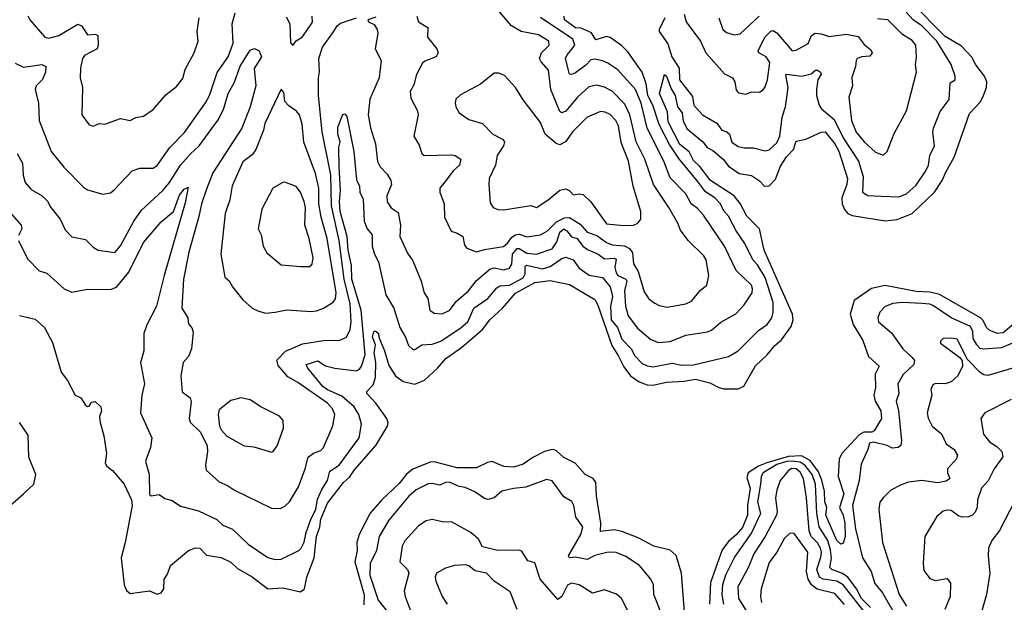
# Model space of a CAD drawing. Extents: x 1268547 to 1425625, y 515768 to 616754.
# Tile 328 of 507: x 1355075 to 1360160, y 570915 to 573926. Entities that reach past the tile are written whole.
import ezdxf

# ---------------------------------------------------------------- set-up
doc = ezdxf.new("R2010")
doc.units = 0

msp = doc.modelspace()

# ---------------------------------------------------------------- linework, layer by layer
at = {"layer": '0CON10XD'}
for points in [[(1355075, 572397.5), (1355155, 572377.8), (1355204, 572335), (1355245, 572257.5), (1355288.9, 572105), (1355322, 572062), (1355361.2, 571985), (1355391.2, 571971.2), (1355415, 571933.3), (1355425, 571927.5), (1355435, 571930), (1355445, 571950), (1355465, 571952.5), (1355493.8, 571925), (1355497.5, 571905), (1355488, 571875), (1355490, 571845), (1355509.2, 571775), (1355524.2, 571685), (1355515.8, 571635), (1355525, 571618), (1355555, 571596.4), (1355615.4, 571525), (1355652.7, 571445), (1355656.1, 571415), (1355620, 571225), (1355598.8, 571145), (1355615.2, 571005), (1355626.6, 570976.6), (1355645, 570961.6), (1355745, 570973.7), (1355785, 570957.8), (1355805, 570964.1), (1355819.1, 570985), (1355820.5, 571035), (1355838.8, 571061.2), (1355854.3, 571105.7), (1355947.8, 571182.2), (1355982.6, 571197.4), (1356005, 571194.4), (1356039.4, 571159.4), (1356115, 571147.1), (1356165, 571122.1), (1356200.8, 571090.8), (1356275, 571046.7), (1356356.2, 570985), (1356435, 570989.7), (1356525, 570970), (1356546.7, 570985), (1356558.5, 571045), (1356596.5, 571145), (1356608.4, 571255), (1356625.6, 571305), (1356631, 571345), (1356665, 571428.4), (1356747.6, 571535), (1356778, 571562), (1356805, 571600.3), (1356915.2, 571724.8), (1356975.4, 571825), (1356978.5, 571845), (1356971.1, 571865), (1356915.3, 571945.2), (1356868, 571995), (1356868.8, 572005), (1356901.3, 572038.7), (1356912.2, 572077.7), (1356914.9, 572155), (1356905.4, 572205), (1356912.5, 572245), (1356896.4, 572285), (1356901.7, 572308.3), (1356905, 572316), (1356915, 572316.7), (1356928.2, 572305), (1356930, 572285), (1356959.6, 572215), (1356981.3, 572138.7), (1357015.4, 572085.4), (1357055, 572055.9), (1357115, 572042.2), (1357165, 572063.1), (1357232.7, 572125), (1357276.5, 572175), (1357357.5, 572232.5), (1357465, 572324.7), (1357503.6, 572375), (1357568, 572435), (1357635, 572513.1), (1357735, 572567.8), (1357815, 572577.9), (1357915, 572556.9), (1358045, 572480.4), (1358060.9, 572450.9), (1358133.1, 572243.1), (1358167.3, 572187.3), (1358195, 572132.5), (1358229.7, 572085), (1358274, 572054), (1358315, 572038.7), (1358345, 572037.8), (1358415, 572052.2), (1358505, 572057.3), (1358565, 572067.7), (1358639.6, 572049.6), (1358685, 572025.4), (1358711.9, 572018.1), (1358785, 572018.1), (1358815, 572032.9), (1358875, 572137.5), (1358935.9, 572194.1), (1358975, 572243.1), (1359009.1, 572270.9), (1359058.6, 572341.4), (1359070.4, 572375), (1359065.5, 572405), (1358919.3, 572735), (1358895.5, 572844.5), (1358830.9, 572910.9), (1358795.7, 572975.7), (1358764.3, 573015), (1358642.4, 573095), (1358588.2, 573168.2), (1358555, 573199.3), (1358533, 573243), (1358485, 573282), (1358425, 573398.1), (1358420.6, 573450.6), (1358379.2, 573545), (1358405, 573642.5), (1358415, 573634), (1358439.2, 573569.2), (1358460, 573535), (1358471.9, 573475), (1358497, 573445), (1358502, 573402), (1358522.1, 573362.1), (1358603.3, 573295), (1358625, 573265.7), (1358655, 573250.8), (1358707.6, 573205), (1358735, 573168.8), (1358790.8, 573130.8), (1358855, 573120.7), (1358895, 573093.6), (1358922.2, 573065), (1358945, 573067.6), (1358978.3, 573101.7), (1359005, 573170), (1359035, 573217.1), (1359072, 573255), (1359085, 573298), (1359135, 573308.8), (1359214.4, 573345.6), (1359235, 573346.2), (1359284.7, 573285), (1359305, 573247.1), (1359349.8, 573105), (1359347, 573075), (1359320.4, 573005), (1359321.9, 572975), (1359335, 572944.6), (1359352.3, 572925), (1359374.2, 572915), (1359545, 572887.3), (1359606.6, 572893.4), (1359685, 572925.2), (1359799.5, 573035), (1359839.1, 573095), (1359858.5, 573138.5), (1359901.7, 573215), (1359979.5, 573440.5), (1360035, 573500), (1360049.7, 573525), (1360068.4, 573575), (1360069.6, 573605), (1360057.8, 573635), (1360012.5, 573692.5), (1359992.1, 573732.1), (1359938.6, 573788.6), (1359855, 573838.5), (1359680.3, 574015)], [(1357955.1, 573524.9), (1357895, 573454.1), (1357875, 573444.6), (1357865, 573451.1), (1357818.1, 573565), (1357806, 573665), (1357767.6, 573707.6), (1357759.3, 573725), (1357769.2, 573755), (1357810, 573795), (1357807.3, 573815), (1357755, 573847.2), (1357665, 573865.4), (1357614.6, 573895), (1357535, 573989.4)], [(1355052.3, 573702.3), (1355095, 573681.4), (1355190, 573695), (1355210.8, 573685), (1355208.9, 573655), (1355193, 573617), (1355160, 573585), (1355154.6, 573565), (1355171.8, 573495), (1355176.4, 573405), (1355238.2, 573245), (1355303.8, 573163.8), (1355405, 573060), (1355425, 573047.1), (1355505, 573023.8), (1355545, 573032), (1355563.5, 573046.5), (1355656.2, 573145), (1355695, 573158.8), (1355765, 573158.5), (1355785, 573173.1), (1355851.2, 573265), (1355927.2, 573342.8), (1356035, 573497.1), (1356056.1, 573533.9), (1356095, 573652.5), (1356151.2, 573735), (1356178.2, 573805), (1356172.9, 573905), (1356187.6, 573962.4)], [(1355069.1, 572785), (1355115, 572690.8), (1355175, 572628.8), (1355215, 572615.8), (1355305, 572534.5), (1355345, 572517.5), (1355425.8, 572534.2), (1355545, 572531.3), (1355575, 572543.8), (1355638.4, 572621.6), (1355715, 572774.4), (1355805, 572881.9), (1355868.9, 572935), (1355900.1, 573019.9), (1355925, 573050), (1355945, 573060), (1355929.7, 572979.7), (1355820.5, 572605), (1355781.5, 572445), (1355731.1, 572348.9), (1355716.5, 572305), (1355716.5, 572215), (1355699.5, 572155), (1355720.6, 572045), (1355705.6, 571985), (1355698.9, 571895), (1355757.8, 571765), (1355750.5, 571715), (1355725.5, 571645), (1355744.6, 571575), (1355745, 571472.5), (1355755, 571466.2), (1355795, 571472), (1355825, 571452.5), (1355861.9, 571441.9), (1355905, 571412), (1355998.7, 571388.7), (1356092.5, 571342.5), (1356125, 571314.5), (1356173.5, 571293.5), (1356255, 571216.4), (1356356.6, 571146.6), (1356395, 571136.4), (1356425, 571137.5), (1356516.2, 571183.8), (1356529.2, 571195), (1356544, 571226), (1356554.4, 571275.6), (1356581.2, 571348.8), (1356605.1, 571395), (1356612.4, 571447.6), (1356635, 571497.9), (1356665, 571544.5), (1356676.5, 571593.5), (1356725, 571623.2), (1356828.8, 571765), (1356840.6, 571835), (1356827.1, 571885), (1356802.9, 571925), (1356739.7, 571980.3), (1356665, 572013.5), (1356640.7, 572030.7), (1356562.8, 572125), (1356554.1, 572145), (1356615, 572162.3), (1356655, 572137.8), (1356702, 572125), (1356815, 572111.6), (1356830.2, 572119.8), (1356841.1, 572135), (1356858.8, 572195), (1356838.1, 572425), (1356790.5, 572585), (1356789.6, 572655), (1356772, 572735), (1356766.4, 572806.4), (1356730.2, 572935), (1356726.7, 572986.7), (1356732.8, 573045), (1356725.5, 573165.5), (1356723.2, 573266.8), (1356730, 573295), (1356717.7, 573335), (1356718.7, 573371.3), (1356743.2, 573436.8), (1356755, 573438.9), (1356765, 573425.8), (1356800.9, 573245), (1356815, 573098.8), (1356829.3, 573065), (1356831.2, 573035), (1356848.2, 572998.2), (1356854.8, 572885), (1356870.5, 572845), (1356894.7, 572814.7), (1356896.1, 572755), (1356907.2, 572715), (1356928.6, 572675), (1356965.9, 572505), (1357007.1, 572435), (1357038.2, 572335), (1357067.3, 572285), (1357082.8, 572242.8), (1357105, 572222), (1357115, 572222), (1357152, 572245), (1357205, 572249.3), (1357250.8, 572265), (1357355.9, 572335), (1357389.5, 572365), (1357420.4, 572435), (1357493.2, 572485), (1357538.9, 572541.1), (1357555, 572550), (1357605, 572554.8), (1357675, 572592.6), (1357685, 572611.9), (1357685, 572650), (1357691.7, 572658.3), (1357775, 572638.5), (1357815, 572650.6), (1357875, 572692.5), (1357895, 572698.7), (1357932.7, 572685), (1357965, 572641.2), (1358015.7, 572605.7), (1358085, 572594.6), (1358124.7, 572545), (1358137.2, 572495), (1358127.2, 572445), (1358130.3, 572375), (1358161.9, 572335), (1358184.9, 572274.9), (1358234, 572224), (1358250.9, 572190.9), (1358290, 572150), (1358315, 572137.2), (1358345, 572131.6), (1358445, 572151.6), (1358495, 572140.8), (1358555, 572142.3), (1358735, 572186), (1358785, 572214.6), (1358890.2, 572319.8), (1358935, 572351.2), (1358959.6, 572385), (1358966.5, 572415), (1358965.8, 572464.2), (1358925, 572594), (1358885, 572659.6), (1358861.9, 572685), (1358819.7, 572769.7), (1358774.8, 572834.8), (1358735, 572911.2), (1358709.5, 572939.5), (1358693.6, 572975), (1358665, 573005.8), (1358617.2, 573037.2), (1358575, 573091.4), (1358478.9, 573208.9), (1358431.4, 573281.4), (1358377.1, 573385), (1358345.4, 573485), (1358319.2, 573535), (1358309.8, 573595), (1358290.2, 573655), (1358215, 573760), (1358182.6, 573792.6), (1358124.7, 573834.7), (1358105, 573839.2), (1358051.3, 573821.3), (1358027.7, 573857.7), (1357975, 573881.7), (1357944.9, 573884.9), (1357888.9, 573925), (1357887.5, 573945)], [(1355116.9, 573946.9), (1355127.5, 573925), (1355205, 573835.8), (1355225, 573831.5), (1355277.1, 573845), (1355375, 573903.3), (1355394.6, 573894.6), (1355425, 573848), (1355465, 573851.1), (1355478.6, 573845), (1355480, 573795), (1355474.7, 573775.3), (1355409.7, 573740.3), (1355399.6, 573725), (1355390, 573675), (1355386.9, 573625), (1355399.2, 573575), (1355395.8, 573435), (1355433.2, 573383.2), (1355455, 573375.8), (1355485, 573390), (1355515, 573386), (1355595, 573416), (1355645, 573404.6), (1355675, 573421.4), (1355715, 573428), (1355765, 573462), (1355831.2, 573538.8), (1355885, 573580.8), (1355917.3, 573622.7), (1355930.6, 573669.4), (1355976.7, 573755), (1355996.5, 573815), (1355991.1, 573865), (1356001.9, 573935)], [(1356040.8, 573050.8), (1356013.6, 572975), (1356000.9, 572909.1), (1355948.8, 572725), (1355921.1, 572585), (1355912.3, 572435), (1355943.1, 572385), (1355947.5, 572355), (1355964.4, 572334.4), (1355971.9, 572311.9), (1355962.3, 572225), (1355947.3, 572185), (1355918.8, 572155), (1355907.1, 572085), (1355915, 572002.5), (1355955, 571972.5), (1355960.5, 571950.5), (1355951, 571865), (1355955.5, 571845.5), (1356008.9, 571795), (1356043.9, 571723.9), (1356045.8, 571694.2), (1356034.2, 571624.2), (1356038.8, 571598.8), (1356105, 571538.1), (1356148.8, 571518.8), (1356185, 571494.6), (1356375, 571401.9), (1356420.3, 571399.7), (1356445, 571412.5), (1356468, 571435), (1356515, 571511.2), (1356550, 571605), (1356564.7, 571665.3), (1356593.2, 571686.8), (1356630.7, 571699.3), (1356645, 571715.8), (1356692.3, 571827.7), (1356702, 571885), (1356690.7, 571915), (1356664, 571945), (1356511.7, 572051.7), (1356460.3, 572080.3), (1356409.6, 572139.6), (1356403.1, 572166.9), (1356447.6, 572212.4), (1356535, 572250.9), (1356645, 572268), (1356729.3, 572269.3), (1356763.5, 572285), (1356781.6, 572325), (1356786.2, 572365), (1356782.3, 572457.7), (1356750.8, 572585), (1356725.1, 572785), (1356686, 572965), (1356681.2, 573125), (1356637.4, 573347.4), (1356618.8, 573535), (1356617.6, 573625), (1356623.6, 573656.4), (1356619.7, 573725), (1356639.1, 573785), (1356695, 573863.3), (1356714.7, 573895), (1356731.3, 573908.7), (1356813.9, 573936.1)], [(1356451.7, 573941.7), (1356470, 573905), (1356473, 573807), (1356485, 573792.5), (1356503.3, 573816.7), (1356535, 573838), (1356587.3, 573912.7), (1356585.5, 573945)], [(1356915, 573940), (1356873.3, 573925), (1356876.7, 573915), (1356905, 573900.6), (1356921.5, 573875), (1356924.5, 573855), (1356910.9, 573775), (1356941.5, 573715), (1356931.2, 573625), (1356883.1, 573515), (1356875.3, 573434.7), (1356886.6, 573366.6), (1356912.3, 573285), (1356922.9, 573192.9), (1356936.5, 573166.5), (1356972.5, 573127.5), (1356991.8, 573095), (1356995.4, 573075), (1356970.5, 573015), (1356973.3, 572985), (1356993.8, 572953.8), (1357030, 572930), (1357041.5, 572865), (1357038.9, 572805), (1357078.8, 572718.8), (1357105, 572680), (1357148.2, 572575), (1357164.6, 572515), (1357183.2, 572485), (1357193.4, 572425), (1357215, 572408.8), (1357255, 572405.4), (1357295, 572422.5), (1357330, 572470), (1357393.8, 572525), (1357435, 572577.5), (1357502.8, 572637.2), (1357525, 572643.5), (1357575, 572632.7), (1357605, 572641.3), (1357617.4, 572662.6), (1357619.7, 572715), (1357645, 572744.2), (1357655, 572744.1), (1357695, 572719.5), (1357745, 572715.2), (1357825, 572742), (1357848.6, 572778.6), (1357865, 572827.8), (1357885, 572844.8), (1357900.5, 572835), (1357925, 572803.4), (1357955, 572795.9), (1357984.3, 572755), (1358007.7, 572737.7), (1358062.7, 572715), (1358095, 572690.2), (1358145, 572693.2), (1358155, 572688.2), (1358148.9, 572645), (1358155, 572617.1), (1358165, 572604.4), (1358205.6, 572585.6), (1358210.4, 572575), (1358199.5, 572525), (1358204.3, 572445), (1358217.3, 572395), (1358265, 572331.2), (1358335, 572273.5), (1358375, 572257.9), (1358435, 572262.2), (1358515, 572296.2), (1358627.6, 572312.4), (1358648, 572322), (1358696.3, 572363.7), (1358773.8, 572406.2), (1358817.1, 572452.9), (1358857.1, 572515), (1358860, 572535), (1358853.8, 572555), (1358775, 572630.4), (1358714.7, 572755), (1358606.6, 572916.6), (1358575, 572951.1), (1358542.5, 572975), (1358515.5, 573025.5), (1358435, 573108.2), (1358401.1, 573195), (1358315.2, 573365), (1358285.5, 573495), (1358255, 573565.3), (1358165, 573667.5), (1358112.3, 573702.3), (1358085, 573713.3), (1358045, 573721.3), (1358025, 573718.8), (1357998.5, 573691.5), (1357945, 573652.3), (1357925, 573642.2), (1357915.3, 573645.3), (1357894.2, 573725), (1357902.2, 573745), (1357920.5, 573765), (1357941.9, 573795), (1357931.2, 573825), (1357765, 573938.3)], [(1357126.2, 573945), (1357135.5, 573915), (1357182.9, 573885), (1357181.1, 573835), (1357228.9, 573775), (1357236.9, 573755), (1357225.3, 573734.7), (1357167.8, 573712.2), (1357155, 573701.4), (1357125, 573642.5), (1357110.3, 573589.7), (1357091.7, 573555), (1357095, 573520), (1357130, 573455), (1357133.1, 573435), (1357111.2, 573325), (1357137.8, 573277.8), (1357152.2, 573235), (1357164.5, 573224.5), (1357305, 573228.5), (1357325, 573224.5), (1357352.9, 573205), (1357346.2, 573175), (1357314.6, 573145), (1357285, 573104.6), (1357244.5, 573055), (1357245.8, 573034.2), (1357266.9, 572975), (1357269.2, 572905), (1357303.4, 572833.4), (1357335, 572823.3), (1357364.3, 572805), (1357371.5, 572761.5), (1357385, 572745.8), (1357435, 572726.2), (1357475, 572739.3), (1357574.6, 572754.6), (1357595, 572770.4), (1357616.9, 572803.1), (1357634.9, 572815.1), (1357655, 572817), (1357695, 572804.8), (1357765, 572814.8), (1357801.5, 572835), (1357847.7, 572882.3), (1357888.6, 572901.4), (1357915, 572903.4), (1357969.5, 572869.5), (1358005, 572828.5), (1358055, 572811.6), (1358105, 572774.4), (1358135, 572763.1), (1358197.9, 572757.9), (1358224.5, 572744.5), (1358240.6, 572720.6), (1358245.6, 572665), (1358269.1, 572625), (1358300.1, 572520.1), (1358325, 572484.3), (1358355, 572461.1), (1358378.3, 572448.3), (1358419.3, 572440.7), (1358515, 572456.9), (1358545, 572471.4), (1358591.5, 572528.5), (1358624, 572555), (1358634.4, 572605), (1358619.6, 572685), (1358607.5, 572705), (1358527.5, 572785), (1358488.2, 572838.2), (1358474.6, 572875), (1358428, 572955), (1358347.8, 573075), (1358303.5, 573205), (1358259.1, 573295), (1358227, 573435), (1358199.9, 573489.9), (1358135, 573556), (1358095, 573577.6), (1358055, 573588.2), (1358015, 573580), (1357955.1, 573524.9)], [(1358407, 573935), (1358377.6, 573875), (1358378.4, 573865), (1358421.7, 573801.7), (1358442.6, 573735), (1358481.2, 573675), (1358483.4, 573615), (1358549.5, 573529.5), (1358557.5, 573485), (1358600.6, 573435), (1358675, 573391.2), (1358700.8, 573355), (1358727.2, 573347.2), (1358740.9, 573335), (1358753.6, 573293.6), (1358785, 573271.1), (1358816.1, 573263.9), (1358865, 573263.8), (1358925, 573248.5), (1358945, 573254.4), (1358985, 573289.1), (1359000.8, 573325), (1359012.9, 573422.9), (1359030.2, 573475), (1359043.6, 573576.4), (1359031.1, 573638.9), (1359035.6, 573644.4), (1359115, 573634), (1359163.4, 573646.6), (1359185, 573666), (1359195, 573665.2), (1359210.4, 573655), (1359213.8, 573645), (1359197.2, 573615), (1359190, 573565), (1359189.5, 573535), (1359203.2, 573485), (1359216.1, 573465), (1359280.6, 573410.6), (1359328.7, 573315), (1359406.4, 573195), (1359431.4, 573115), (1359426.9, 573035), (1359455, 573017.5), (1359523.7, 573013.6), (1359615, 573011.5), (1359655, 573026.2), (1359705, 573070.9), (1359755, 573145.7), (1359768.8, 573175), (1359775.5, 573225), (1359799.6, 573275), (1359791.2, 573345), (1359794.5, 573365), (1359828.7, 573451.3), (1359875.9, 573514.1), (1359880.9, 573599.1), (1359905.5, 573614.5), (1359905.7, 573634.3), (1359885.5, 573695), (1359811.1, 573815), (1359734.8, 573895), (1359688.9, 573925), (1359653.5, 573965)], [(1358506.7, 573955), (1358517.3, 573915), (1358590.6, 573815), (1358619.2, 573755), (1358715, 573645.7), (1358756, 573626), (1358768, 573605), (1358775, 573562.5), (1358787.3, 573547.3), (1358825, 573542), (1358855, 573554), (1358895, 573551.9), (1358915, 573562.9), (1358925, 573578.8), (1358937.9, 573615), (1358949.2, 573705), (1358930.8, 573735), (1358893.1, 573755), (1358888.4, 573765), (1358924, 573836), (1358955, 573866.1), (1358965, 573870), (1358985, 573857.8), (1359065, 573764.5), (1359085, 573769.4), (1359147, 573803), (1359164.5, 573845), (1359184.1, 573855.9), (1359215, 573853.3), (1359255, 573839.4), (1359345, 573851.6), (1359405, 573838.9), (1359437.1, 573797.1), (1359470.3, 573770.3), (1359477.2, 573755), (1359465, 573737.6), (1359425, 573734.8), (1359400, 573725), (1359394.2, 573715.8), (1359390.9, 573685), (1359372.4, 573627.6), (1359375.3, 573584.7), (1359356.4, 573525), (1359370.2, 573405), (1359394.8, 573344.8), (1359435.7, 573295.7), (1359495, 573241.9), (1359534.1, 573225.9), (1359555.6, 573245), (1359591.2, 573338.8), (1359654.4, 573455), (1359706.2, 573655), (1359701.5, 573695), (1359707.1, 573732.9), (1359703.8, 573795), (1359685, 573818.5), (1359635, 573850), (1359558.9, 573925), (1359505, 573931.4)], [(1358685.2, 573935), (1358706.6, 573875), (1358725, 573859.4), (1358765, 573848.3), (1358796.4, 573853.6), (1358894.7, 573945)], [(1355062.7, 573235), (1355090.3, 573185), (1355092.5, 573122.5), (1355103.6, 573085), (1355135, 573049.4), (1355191.4, 573015), (1355218.9, 572988.9), (1355236.4, 572955), (1355284.7, 572894.7), (1355310.8, 572840.8), (1355345, 572804.4), (1355415, 572790), (1355455, 572750.6), (1355480, 572735), (1355566.4, 572723.6), (1355595, 572757.5), (1355664, 572885), (1355705, 572941.1), (1355815, 573043.5), (1355849, 573085), (1355906.2, 573173.8), (1355956.9, 573233.1), (1356002.9, 573275), (1356101, 573409), (1356127.3, 573462.7), (1356152.7, 573545), (1356185, 573603.1), (1356214.5, 573685.5), (1356265, 573768.4), (1356287, 573777), (1356311.8, 573765), (1356323.5, 573735), (1356285.8, 573674.2), (1356294.7, 573585), (1356265, 573475.5), (1356221.7, 573365), (1356072.6, 573135), (1356040.8, 573050.8)], [(1358195, 572862.7), (1358245, 572863.8), (1358267.5, 572875), (1358283.3, 572895), (1358282.7, 572935), (1358243.4, 573065), (1358218.6, 573195), (1358180.8, 573290.8), (1358168.1, 573378.1), (1358153.6, 573405), (1358125, 573436.5), (1358098.9, 573448.9), (1358075, 573451.2), (1358005, 573423.1), (1357931.4, 573348.6), (1357894.5, 573295.5), (1357865, 573279.7), (1357845, 573286.2), (1357788.2, 573335), (1357765, 573394.2), (1357675, 573511.2), (1357636, 573576), (1357578.3, 573638.3), (1357549.3, 573649.3), (1357525, 573650), (1357455, 573593.8), (1357352.4, 573537.6), (1357327.5, 573515), (1357323.5, 573496.5), (1357327.1, 573475), (1357344.5, 573444.5), (1357395, 573410.8), (1357465, 573390), (1357518.1, 573335), (1357568.2, 573308.2), (1357578.6, 573295), (1357573.1, 573275), (1357540.4, 573225), (1357531.9, 573175), (1357500.5, 573105), (1357497.3, 573075), (1357505, 572980), (1357520, 572955), (1357545, 572945.5), (1357575, 572944.1), (1357715, 572965.7), (1357745, 572956), (1357805, 572994.6), (1357864.1, 573045.9), (1357895, 573052.6), (1357913.4, 573043.4), (1357935, 573020.9), (1357966.6, 573026.6), (1357985, 573022.5), (1358024.5, 572984.5), (1358105, 572871.8), (1358195, 572862.7)], [(1356345, 572410), (1356395, 572414.4), (1356455, 572426.5), (1356578.9, 572418.9), (1356607.9, 572422.1), (1356645, 572435.5), (1356694, 572466), (1356706.8, 572483.2), (1356709, 572515), (1356662.4, 572795), (1356631.5, 572905), (1356620.7, 572975), (1356620.3, 573055), (1356602.1, 573132.1), (1356542.6, 573292.6), (1356534.3, 573385.7), (1356519.4, 573435), (1356505, 573454), (1356465, 573481.2), (1356443.9, 573503.9), (1356439.3, 573549.3), (1356425, 573566.7), (1356340.7, 573389.3), (1356333.9, 573355), (1356295, 573254.5), (1356275, 573227.7), (1356227.9, 573192.1), (1356172.7, 573067.3), (1356160.4, 572995), (1356136.2, 572925), (1356113.9, 572715), (1356134, 572595), (1356156.8, 572576.8), (1356174, 572545), (1356228.3, 572478.3), (1356275.7, 572435.7), (1356305, 572421.2), (1356345, 572410)], [(1356525, 572650), (1356575, 572651.2), (1356585, 572663.3), (1356591.3, 572695), (1356570, 572795), (1356547.5, 572865), (1356550.7, 572955), (1356545, 572986.9), (1356525.2, 573035.2), (1356503.7, 573063.7), (1356445, 573086), (1356435, 573084.2), (1356382.5, 573055), (1356325, 572946.7), (1356306.1, 572846.1), (1356321.9, 572815), (1356332.9, 572755), (1356351.7, 572721.7), (1356425, 572660), (1356525, 572650)], [(1354987.1, 572975), (1355083.1, 572865), (1355085.7, 572845), (1355069.8, 572810.2)], [(1360207.5, 572352.5), (1360155, 572308), (1360125, 572304.1), (1360085, 572320), (1360068.1, 572335), (1360051.1, 572371.1), (1360037.5, 572385), (1359825.1, 572505.1), (1359775, 572518.8), (1359705, 572521.7), (1359545, 572552.3), (1359475, 572537.8), (1359384.6, 572475), (1359364.1, 572405), (1359380.4, 572350.4), (1359428.9, 572268.9), (1359458.2, 572185), (1359514.5, 572135), (1359493.5, 572095), (1359494.2, 572025), (1359486.3, 571985), (1359493.8, 571955), (1359522.4, 571905), (1359525.6, 571865), (1359488.8, 571801.2), (1359475.3, 571794.7), (1359435, 571793.9), (1359410.1, 571779.9), (1359320.8, 571685), (1359306.4, 571655), (1359302.2, 571565), (1359331.1, 571475), (1359309.8, 571405), (1359328, 571365), (1359336, 571324), (1359338.4, 571255), (1359328.7, 571221.3), (1359315, 571216.1), (1359295.8, 571235), (1359238.7, 571365), (1359243.3, 571405), (1359232.5, 571435), (1359230.8, 571489.2), (1359217.3, 571547.3), (1359199.8, 571589.8), (1359158.2, 571648.2), (1359112.9, 571672.9), (1359045, 571668.4), (1358933.5, 571636.5), (1358890.7, 571619.3), (1358837.2, 571585), (1358831.2, 571558.8), (1358846.8, 571505), (1358834.7, 571415), (1358834.3, 571365), (1358807.9, 571302.1), (1358775, 571263.3), (1358735, 571228.8), (1358703.8, 571186.1), (1358643.1, 571016.9), (1358637.9, 570905)], [(1360215, 572259.6), (1360145, 572230.2), (1360055, 572223.2), (1360035, 572227.7), (1360018.3, 572245), (1359999.3, 572279.3), (1359998.3, 572315), (1359985, 572340.4), (1359885.4, 572385), (1359795, 572447), (1359775, 572455.6), (1359735, 572459.4), (1359635, 572464.7), (1359585, 572460), (1359545, 572443.5), (1359517.1, 572415), (1359507.1, 572385), (1359511.1, 572365), (1359577.7, 572307.7), (1359635.5, 572225), (1359685, 572180), (1359696.9, 572165), (1359693.5, 572145), (1359637.8, 572092.2), (1359610.4, 572045), (1359615.4, 571995), (1359602.4, 571955), (1359613.3, 571905), (1359628.5, 571751.5), (1359625.7, 571725), (1359612.5, 571715), (1359581.4, 571711.4), (1359555, 571725.6), (1359485, 571743.1), (1359463.2, 571736.8), (1359455.8, 571705), (1359421.7, 571628.3), (1359410.8, 571545), (1359375.3, 571415), (1359392.3, 571295), (1359427.5, 571145), (1359472.4, 571075), (1359491.8, 571011.8), (1359531.4, 570965), (1359605.6, 570835.6)], [(1360255, 572140.4), (1360075, 572088.2), (1360055, 572090.8), (1360035, 572102.2), (1359969.4, 572169.4), (1359916.5, 572275), (1359885, 572281.1), (1359845, 572279.2), (1359830, 572265), (1359830.8, 572255), (1359930, 572180), (1359942.4, 572162.4), (1359944.5, 572135), (1359920, 572085), (1359885, 572055.4), (1359855, 572044.6), (1359805, 572045.5), (1359791.5, 572038.5), (1359780.6, 572015), (1359786.4, 571986.4), (1359761.1, 571895), (1359766.4, 571866.4), (1359787.1, 571825), (1359835, 571785.6), (1359860, 571735), (1359900.6, 571705), (1359917.8, 571675), (1359912.6, 571657.4), (1359866.2, 571605), (1359866.2, 571585), (1359878, 571555), (1359859.2, 571540.8), (1359817.4, 571532.6), (1359735, 571544.4), (1359665, 571536.1), (1359627.6, 571522.4), (1359574.4, 571495.6), (1359534.2, 571455), (1359517.9, 571432.1), (1359512.1, 571395), (1359530.3, 571225), (1359617.7, 570955), (1359655.3, 570895.3)], [(1356375, 571691.2), (1356385, 571694), (1356405, 571723.3), (1356438, 571815), (1356436, 571855), (1356417.4, 571877.4), (1356321.2, 571925), (1356265, 571960.8), (1356217.7, 571972.3), (1356165, 571957.5), (1356105, 571910), (1356100, 571885), (1356107.8, 571825), (1356117.1, 571805), (1356145, 571773.1), (1356235, 571724.3), (1356285, 571718.1), (1356375, 571691.2)], [(1360195, 571962.9), (1360058.8, 571895), (1360039.2, 571865), (1360052.5, 571785), (1360084.4, 571745), (1360121.2, 571721.2), (1360148.1, 571695), (1360152.8, 571667.2), (1360107.7, 571605), (1360077.1, 571542.9), (1360041.8, 571505), (1360021.9, 571445), (1360019.2, 571405), (1360009.7, 571380.3), (1359996.2, 571365), (1359975, 571356.9), (1359945, 571355.6), (1359925, 571360.6), (1359885, 571389.2), (1359865, 571391.4), (1359844.5, 571385.5), (1359810.9, 571359.1), (1359749.4, 571255), (1359741.7, 571118.3), (1359745, 571078.8), (1359775, 571038.6), (1359805, 571027.5), (1359865, 571037.7), (1359881.4, 571015), (1359880.7, 570945), (1359852.3, 570877.7)], [(1355014.7, 571405), (1355094.6, 571475), (1355147.5, 571525), (1355158.8, 571575), (1355122, 571665), (1355119.8, 571779.8), (1355075, 571844.4)], [(1358508.3, 570865), (1358492.7, 571065), (1358465, 571157.5), (1358435, 571184.4), (1358349.4, 571205), (1358268.6, 571248.6), (1358185, 571281.3), (1358145, 571289.2), (1358075, 571281.4), (1358076.2, 571325), (1358054.3, 571465), (1358051.2, 571535), (1358036.4, 571555), (1357994.7, 571575), (1357943.7, 571633.7), (1357885, 571662.9), (1357845, 571700.2), (1357825, 571704.3), (1357785, 571694.8), (1357725.8, 571664.2), (1357675, 571628.9), (1357625, 571614.3), (1357575, 571616.9), (1357515, 571643.1), (1357491.7, 571638.3), (1357435, 571610.4), (1357335, 571610.8), (1357215, 571641.8), (1357195, 571639.1), (1357105, 571602.8), (1357072.6, 571577.4), (1357035, 571528.8), (1356944.7, 571445), (1356885, 571376), (1356828.3, 571265), (1356815.6, 571225), (1356817.3, 571182.7), (1356805.2, 571125), (1356853.5, 570953.5), (1356852, 570902)], [(1359468.6, 570888.6), (1359422.9, 570935), (1359396.7, 570985), (1359351.9, 571045), (1359325, 571064.5), (1359269.5, 571085), (1359259, 571095), (1359267.1, 571142.9), (1359262.9, 571185), (1359248.2, 571235), (1359203.6, 571305), (1359192.2, 571375), (1359184.5, 571525), (1359167, 571575), (1359132, 571622), (1359105, 571638.7), (1359064.8, 571644.8), (1359035, 571643.6), (1358985, 571628), (1358914.2, 571585), (1358903.9, 571565), (1358901.2, 571525), (1358884.8, 571435), (1358900.4, 571375), (1358854.5, 571275), (1358768.8, 571151.2), (1358719.4, 571055), (1358705.2, 571005), (1358700.9, 570955), (1358710.4, 570905)], [(1359485.1, 570805.1), (1359328.5, 571005), (1359295.4, 571025), (1359225, 571034.9), (1359205.5, 571045.5), (1359191.4, 571085), (1359212, 571148), (1359215.7, 571175), (1359210.7, 571195), (1359195, 571221.9), (1359163.4, 571255), (1359151.5, 571285), (1359139.3, 571455), (1359123, 571555), (1359105, 571587.5), (1359085, 571604.4), (1359063.2, 571606.8), (1359045, 571596.7), (1359003.1, 571545), (1358985.9, 571495), (1358979.2, 571455), (1358987.9, 571385), (1358982.8, 571365), (1358924.3, 571255), (1358866.7, 571165), (1358836.8, 571093.2), (1358784.7, 570995), (1358787.4, 570935), (1358860.2, 570819.8)], [(1358389.7, 570855), (1358349.5, 570955), (1358348.8, 571005), (1358334.5, 571035), (1358275.7, 571105), (1358205, 571151.8), (1358155, 571172.2), (1358115, 571174.1), (1358045, 571156.7), (1358005, 571137.3), (1357945, 571148.3), (1357915, 571145.8), (1357909.5, 571155), (1357973, 571265), (1357983.1, 571305), (1357947.5, 571355), (1357936.7, 571415), (1357927, 571437), (1357885, 571460.8), (1357825, 571542.5), (1357795, 571549.2), (1357689.5, 571510.5), (1357625, 571502.8), (1357565, 571490), (1357525.5, 571454.5), (1357495, 571447.1), (1357475, 571452.2), (1357425.8, 571485.8), (1357375, 571509.1), (1357345, 571514.5), (1357295, 571535.3), (1357275, 571534.7), (1357245, 571521.4), (1357205, 571529.7), (1357185, 571527.3), (1357123, 571497), (1357085, 571464), (1356981.1, 571338.9), (1356931.6, 571255), (1356917.8, 571182.2), (1356885.8, 571115), (1356883.4, 571055), (1356927.1, 570927.1), (1357010.7, 570820.7)], [(1360215, 571438.8), (1360136.1, 571286.1), (1360095, 571234.3), (1360078.5, 571195), (1360076.2, 571155), (1360086, 571064), (1360068.9, 570955), (1360034.2, 570835), (1360054.3, 570805), (1360057.1, 570765), (1360095, 570722.9), (1360125, 570722.5), (1360195, 570751.2)], [(1358214.3, 570875), (1358182.9, 570935), (1358157.4, 570957.4), (1358095, 570979.1), (1358032.9, 570962.9), (1357964, 571005), (1357925, 571013.8), (1357905, 571003.3), (1357875, 570944.4), (1357855, 570930), (1357762.5, 571035), (1357735, 571120), (1357699.1, 571129.1), (1357668.9, 571178.9), (1357655, 571184.5), (1357545, 571182.9), (1357465, 571201.1), (1357445, 571240.8), (1357405.8, 571275.8), (1357305, 571330.9), (1357265, 571329.1), (1357205, 571343.6), (1357175, 571335.5), (1357135, 571310), (1357065, 571233.3), (1357050.8, 571205), (1357037.8, 571125), (1357078.1, 571085), (1357085.5, 571065.5), (1357060, 570975), (1357065.4, 570945), (1357107.8, 570835)], [(1359335, 570903.3), (1359285, 570960.7), (1359192.9, 570982.9), (1359164.7, 571004.7), (1359147.8, 571035), (1359139, 571075), (1359145.6, 571175), (1359075, 571270.5), (1359055, 571271.8), (1359025, 571247.3), (1358984.7, 571175), (1358945, 571121.1), (1358904.1, 570985), (1358900.9, 570945), (1358906.8, 570915)], [(1357645, 570878.1), (1357608.8, 570968.8), (1357525, 571024.5), (1357485.3, 571065.3), (1357427.4, 571077.4), (1357394, 571104), (1357375, 571109.3), (1357320, 571105), (1357275, 571092.4), (1357227.1, 571065), (1357221.3, 571045), (1357225, 571024.3), (1357257.4, 570945), (1357283, 570905)]]:
    msp.add_lwpolyline(points, dxfattribs=at)

doc.saveas('drawing.dxf')
